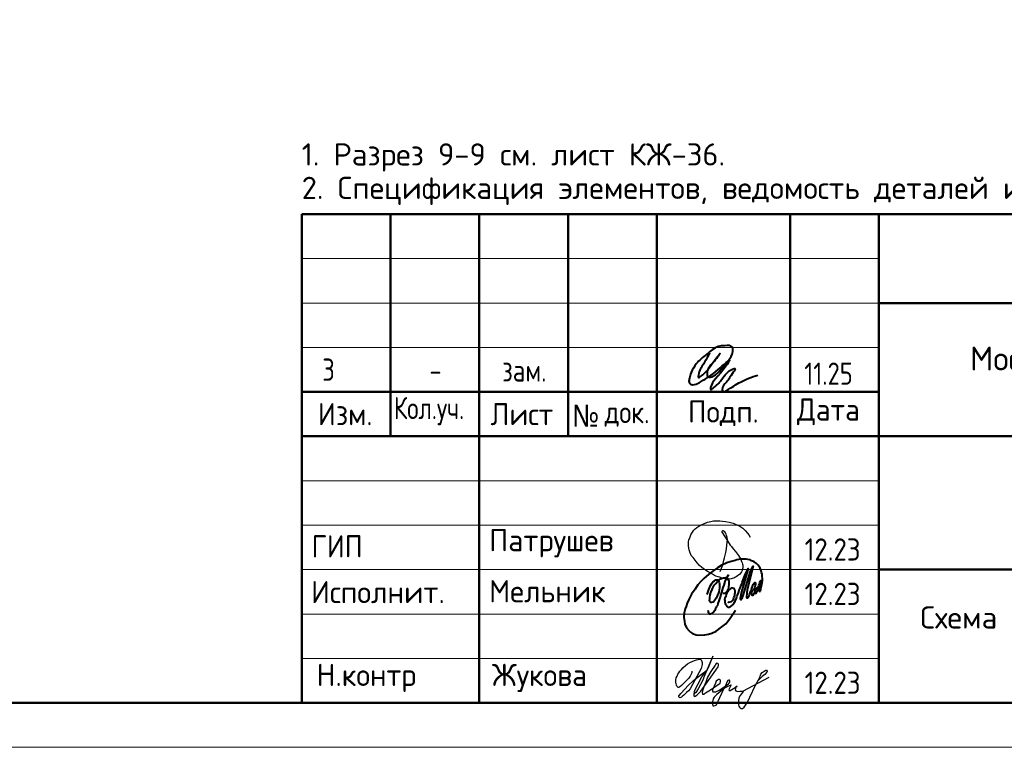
# Model space of a CAD drawing. Header units: millimetres. Extents: x -49773 to 2322955, y -3321 to 58485.
# Tile 490 of 580: x 1930086 to 1941174, y -2799 to 5389. Entities that reach past the tile are written whole.
import ezdxf

# ---------------------------------------------------------------- set-up
doc = ezdxf.new("R2010")
doc.units = ezdxf.units.MM
for name, color, linetype, lineweight in [('Standard', 7, 'Continuous', 25), ('Основная', 7, 'Continuous', 40), ('Стена наружная_ Сайдинг', 7, 'Continuous', 35)]:
    doc.layers.add(name, color=color, linetype=linetype, lineweight=lineweight)
doc.styles.add('GOST 2.304-81', font='txt')
doc.styles.add('ISOCPEUR', font='txt')
doc.styles.add('Segoe UI Symbol', font='txt')

# ---------------------------------------------------------------- blocks, each defined once
blk = doc.blocks.new('яяя')
at = {"lineweight": 30}
for points in [[(345424, 110432), (345425, 110410), (345424, 110397), (345417, 110379), (345406, 110350), (345390, 110319), (345357, 110275), (345310, 110221), (345265, 110176), (345198, 110110), (345161, 110077), (345133, 110066), (345116, 110066), (345102, 110075), (345090, 110091), (345082, 110115), (345074, 110146), (345066, 110182), (345064, 110206), (345067, 110234), (345077, 110278), (345095, 110320), (345114, 110361), (345134, 110395), (345159, 110428), (345195, 110469), (345228, 110506), (345284, 110560), (345331, 110595), (345379, 110625), (345435, 110648), (345486, 110670), (345532, 110686), (345573, 110696), (345605, 110698), (345621, 110695), (345635, 110687), (345648, 110671), (345656, 110649), (345659, 110625), (345659, 110583), (345656, 110553), (345647, 110523), (345635, 110489), (345387, 110033), (345349, 109985), (345311, 109948), (345247, 109889), (345209, 109858), (345192, 109844), (345180, 109837), (345157, 109833), (345150, 109835), (345140, 109842), (345135, 109856), (345138, 109881), (345148, 109892), (345183, 109930), (345267, 110024), (345343, 110105), (345455, 110213), (345617, 110343), (345775, 110456), (345811, 110526), (345838, 110607), (345890, 110740), (345902, 110771), (345698, 110295), (345672, 110226), (345626, 110132), (345572, 110032), (345518, 109953), (345481, 109918), (345497, 110001), (345567, 110147), (345655, 110301), (345760, 110442)], [(345481, 109918), (345476, 109896), (345475, 109874), (345485, 109861), (345506, 109866), (345539, 109891), (345632, 109983), (345968, 110450), (346022, 110527), (346029, 110560), (346027, 110579), (346026, 110590), (346010, 110605), (345993, 110609), (345975, 110601), (345962, 110584), (345954, 110562), (345857, 110421), (345783, 110292), (345741, 110183), (345701, 110079), (345665, 109985), (345660, 109952), (345666, 109929), (345669, 109915), (345682, 109910), (345702, 109914), (345735, 109941), (345846, 110007), (346065, 110160), (346075, 110193), (346070, 110217), (346066, 110236), (346052, 110241), (346030, 110241), (346007, 110228), (345978, 110203), (345960, 110164), (345892, 110010), (345895, 109986), (345904, 109966), (345925, 109964), (345969, 109968), (346045, 110000), (346218, 110114), (346261, 110154), (346280, 110184), (346282, 110210), (346278, 110225), (346263, 110229), (346241, 110222), (346220, 110198), (346162, 110049), (345989, 109904), (345932, 109849), (345906, 109805), (345891, 109739), (345890, 109690), (345899, 109652), (345924, 109647), (345956, 109655), (345980, 109674), (346058, 109838), (346158, 110046), (346261, 110098), (346314, 110120), (346292, 110079), (346269, 110036), (346261, 110008), (346267, 109998), (346293, 109998), (346363, 110039), (346445, 110095), (346421, 110068), (346414, 110040), (346407, 110011), (346416, 109990), (346466, 109972), (346509, 109977), (346574, 109984), (347172, 110293)], [(346586, 109971), (346543, 109917), (346509, 109873), (346489, 109825), (346475, 109767), (346472, 109710), (346478, 109675), (346485, 109641), (346501, 109621), (346517, 109602), (346542, 109589), (346568, 109592), (346605, 109620), (346680, 109731), (346736, 109842), (346865, 110115), (346962, 110290), (346969, 110318), (346979, 110360), (347013, 110403), (347056, 110434), (347091, 110450), (347109, 110450), (347121, 110434), (347115, 110405), (347072, 110355), (347012, 110307), (346924, 110222)]]:
    blk.add_lwpolyline(points, dxfattribs=at)
blk = doc.blocks.new('Из_буфера32210')
at = {"color": 7, "lineweight": 25}
blk.add_lwpolyline([(357, 84), (386, 160), (399, 213), (405, 239), (412, 268), (420, 299), (427, 339), (434, 380), (437, 414), (438, 442), (436, 466), (430, 489), (425, 504), (417, 519), (409, 531), (405, 535), (403, 536), (400, 539), (394, 541), (387, 543), (383, 542), (379, 539), (377, 534), (377, 528), (379, 523), (438, 428), (470, 382), (484, 365), (504, 341), (528, 310), (551, 280), (562, 264), (575, 247), (582, 235), (589, 220), (599, 198), (606, 184), (610, 167), (611, 155), (612, 143), (611, 127), (609, 116), (603, 96), (596, 82), (588, 69), (579, 56), (563, 43), (551, 34), (539, 25), (524, 16), (511, 10), (494, 5), (481, 3), (456, 0), (432, 1), (415, 3), (396, 6), (375, 11), (355, 19), (336, 24), (310, 31), (293, 39), (269, 53), (243, 69), (223, 80), (202, 93), (180, 109), (152, 128), (126, 152), (98, 182), (77, 211), (52, 241), (32, 266), (20, 293), (8, 329), (3, 348), (1, 373), (0, 393), (1, 417), (6, 440), (13, 454), (20, 476), (26, 497), (38, 517), (47, 529), (60, 548), (75, 563), (95, 581), (115, 593), (135, 606), (161, 618), (187, 628), (213, 638), (251, 647), (282, 653), (319, 655), (353, 655), (384, 652), (418, 648), (460, 641), (503, 628), (544, 611), (579, 594), (611, 573), (639, 545), (666, 515), (679, 496), (694, 471)], dxfattribs=at)
blk = doc.blocks.new('Из_буфера5543')
at = {"layer": 'Основная'}
for points in [[(762, 497), (761, 475), (762, 458), (767, 452), (778, 451), (786, 456), (792, 470), (796, 479), (799, 485), (802, 495), (805, 507), (808, 516), (812, 533), (814, 535), (801, 505), (800, 490), (800, 477), (805, 470), (820, 476), (824, 483), (826, 494), (829, 504), (833, 526), (835, 530), (842, 548), (846, 564), (852, 580), (855, 593), (859, 605), (862, 610), (866, 617), (856, 574), (856, 555), (851, 540), (848, 519), (849, 504), (848, 495), (853, 493), (861, 496), (863, 501), (868, 518), (873, 541), (876, 550), (880, 574), (883, 591), (886, 612), (881, 686), (874, 707), (870, 726), (859, 756), (851, 767), (838, 790), (819, 809), (794, 828), (785, 830), (763, 839), (748, 848), (721, 853), (704, 855), (666, 856), (639, 856), (599, 849), (579, 842), (535, 829), (485, 816), (420, 783), (378, 759), (341, 732), (282, 688), (227, 640), (195, 610), (157, 566), (127, 518), (88, 464), (57, 403), (39, 361), (27, 325), (16, 296), (6, 253), (0, 203), (7, 156), (13, 124), (29, 84), (60, 48), (75, 35), (98, 20), (138, 4), (165, 0), (237, 4), (277, 13), (317, 25), (365, 46), (428, 93), (474, 130), (516, 180), (554, 236), (582, 281)], [(496, 377), (509, 373), (536, 381), (548, 392), (559, 405), (565, 424), (573, 446), (576, 461), (579, 481), (579, 496), (575, 512), (567, 526), (551, 531), (538, 533), (529, 527), (518, 519), (505, 506), (501, 498), (495, 491), (490, 482), (482, 466), (479, 458), (472, 435), (468, 429), (464, 416), (460, 401), (461, 392), (462, 373), (465, 356), (469, 345), (477, 337), (483, 324), (496, 316), (511, 315), (524, 318), (535, 326), (547, 340), (554, 347), (566, 364), (572, 374), (579, 385), (593, 419), (599, 436), (606, 452), (616, 479), (623, 504), (629, 521), (635, 533), (637, 542), (643, 556), (644, 557), (652, 576), (658, 592), (688, 673), (724, 750), (651, 489), (636, 412), (636, 406), (639, 402), (645, 401), (649, 402), (651, 406), (655, 416), (660, 420), (661, 427), (665, 436), (668, 446), (753, 720), (780, 779), (715, 511), (710, 476), (706, 424), (712, 420), (718, 419), (725, 426), (729, 430), (733, 436), (737, 445), (741, 458), (745, 471), (747, 484), (749, 488), (761, 511), (768, 534), (772, 548), (776, 561), (781, 570), (788, 582), (792, 587), (802, 594), (804, 592), (807, 589), (807, 579), (807, 575), (804, 562), (805, 556), (800, 541), (793, 526), (784, 512), (774, 498), (767, 491), (762, 486), (760, 488), (763, 507), (764, 513), (767, 525), (769, 537), (771, 545)], [(503, 678), (478, 638), (464, 604), (452, 565), (440, 538), (428, 496), (422, 475), (417, 459), (413, 438), (402, 411), (395, 387), (383, 357), (378, 335), (370, 322), (367, 317), (359, 302), (348, 280), (336, 260), (324, 251), (310, 240), (299, 237), (292, 237), (288, 239), (281, 248), (278, 254), (278, 272), (276, 276), (276, 280)], [(265, 457), (281, 514), (299, 558), (312, 579), (332, 604), (345, 612), (360, 622), (376, 623), (382, 623), (387, 620), (391, 616), (396, 603), (399, 595), (402, 580), (403, 561), (401, 532), (394, 489), (386, 464), (379, 450), (372, 431), (365, 419), (358, 406), (348, 395), (338, 381), (328, 373), (313, 368), (304, 368), (296, 375), (294, 382), (290, 395), (293, 410), (293, 423), (297, 453), (305, 480), (308, 489), (320, 515), (328, 532), (344, 563), (361, 581), (377, 600), (395, 620), (414, 636), (448, 646), (472, 651), (482, 649), (493, 639), (502, 619), (507, 608), (508, 574), (505, 541), (499, 519), (483, 494), (469, 476), (459, 470), (443, 469), (439, 469)]]:
    blk.add_lwpolyline(points, dxfattribs=at)

msp = doc.modelspace()

# ---------------------------------------------------------------- linework, layer by layer
at = {"layer": 'Standard', "color": 7, "linetype": 'Continuous', "lineweight": 13, "transparency": 33554687}
msp.add_lwpolyline([(1910262.3, -2799.3), (1952262.3, -2799.3), (1952262.3, 56600.7), (1910262.3, 56600.7), (1910262.3, -2799.3)], close=True, dxfattribs=at)
at = {"layer": 'Standard', "color": 7, "linetype": 'Continuous', "lineweight": 50, "transparency": 33554687}
msp.add_lwpolyline([(1912262.3, 56100.7), (1951762.3, 56100.7), (1951762.3, -2299.3), (1912262.3, -2299.3), (1912262.3, 56100.7)], close=True, dxfattribs=at)
at = {"layer": 'Основная', "color": 7, "ltscale": 100}
msp.add_spline([(1937855, 1638.3), (1937785.7, 1511.9), (1937728.6, 1390), (1937728.6, 1362), (1937763.3, 1379.9), (1937860.6, 1485.1), (1937972.4, 1632.7), (1937891.9, 1528.7), (1937829.3, 1433.6), (1937837.1, 1372.1), (1937896.4, 1377.7), (1937974.7, 1443.7), (1938066.4, 1552.2), (1938117.8, 1656.2), (1938111.1, 1704.3), (1938026.8, 1720.5), (1937952.3, 1709.8), (1937822.6, 1624.9), (1937705.2, 1515.2), (1937648.1, 1417.9), (1937626.9, 1345.3), (1937628, 1298.3), (1937668.2, 1280.4), (1937736.5, 1303.9), (1937924.4, 1429.1), (1938078.7, 1556.6), (1937923, 1345.7), (1937867.4, 1248.4), (1937867.3, 1230.1), (1937900.9, 1246.8), (1937994.8, 1344.1), (1938120.1, 1459.3), (1938139.1, 1463.8), (1938121.2, 1421.3), (1938044.1, 1309.5), (1937997.1, 1222.2), (1938003.8, 1203.2), (1938039.6, 1212.2), (1938202.8, 1311.7), (1938397.4, 1390)], degree=3, dxfattribs=at)
at = {"layer": 'Стена наружная_ Сайдинг', "color": 7, "linetype": 'Continuous', "lineweight": 50, "transparency": 33554687}
for p, q in [((1933262.2, 3200.8), (1951762.3, 3200.8)), ((1933262.2, -2299.3), (1933262.2, 3200.8)), ((1937262.2, -2299.3), (1937262.2, 3200.8)), ((1939762.2, 2200.8), (1951762.3, 2200.8)), ((1939762.2, 1200.8), (1933262.2, 1200.8)), ((1933262.2, 700.8), (1939762.2, 700.8)), ((1939762.2, 700.8), (1951762.3, 700.8)), ((1939762.2, -799.3), (1951762.3, -799.3)), ((1933262.2, -2299.3), (1951762.3, -2299.3))]:
    msp.add_line(p, q, dxfattribs=at)
at = {"layer": 'Стена наружная_ Сайдинг', "color": 7, "linetype": 'Continuous', "lineweight": 13, "transparency": 33554687}
for p, q in [((1933262.2, 2700.8), (1939762.2, 2700.8)), ((1933262.2, 2200.8), (1939762.2, 2200.8)), ((1933262.2, 1700.8), (1939762.2, 1700.8)), ((1933262.2, 200.8), (1939762.2, 200.8)), ((1933262.2, -299.2), (1939762.2, -299.2)), ((1933262.2, -799.3), (1939762.2, -799.3)), ((1933262.2, -1299.3), (1939762.2, -1299.3)), ((1933262.2, -1799.3), (1939762.2, -1799.3))]:
    msp.add_line(p, q, dxfattribs=at)
at = {"layer": 'Стена наружная_ Сайдинг', "color": 7, "linetype": 'Continuous', "lineweight": 50, "transparency": 33554687}
for points in [[(1934262.2, 3200.8), (1934262.2, 1950.8), (1934262.2, 700.8)], [(1935262.2, 3200.8), (1935262.2, 450.8), (1935262.2, -2299.3)], [(1936262.2, 3200.8), (1936262.2, 1950.8), (1936262.2, 700.8)], [(1938762.2, 3200.8), (1938762.2, 450.8), (1938762.2, -2299.3)], [(1939762.2, 3200.8), (1939762.2, 450.8), (1939762.2, -2299.3)]]:
    msp.add_lwpolyline(points, dxfattribs=at)

# ---------------------------------------------------------------- block references
at = {"color": 1, "ltscale": 100}
msp.add_blockref('Из_буфера32210', (1937617.3, -905.5), dxfattribs=at)
at = {"color": 2, "lineweight": 60, "xscale": 0.5, "yscale": 0.5, "zscale": 0.5}
msp.add_blockref('яяя', (1764941.5, -57157.8), dxfattribs=at)
at = {"layer": 'Основная'}
msp.add_blockref('Из_буфера5543', (1937564.7, -1538.2), dxfattribs=at)

# ---------------------------------------------------------------- texts
at = {"layer": 'Standard', "color": 7, "linetype": 'Continuous', "lineweight": 13, "transparency": 33554687, "insert": (1933262.2, 3998.1), "char_height": 250, "width": 15054.375, "attachment_point": 1, "line_spacing_factor": 0.903614}
msp.add_mtext('\\A1;{\\fISOCPEUR|i0|b0;\\H250.000000;\\W1.000000;\\C7;1. Разрез 9-9 см. лист КЖ-36.}\\P{\\fISOCPEUR|i0|b0;\\H250.000000;\\W1.000000;\\C7;2. Спецификация элементов, ведомость деталей и ведомость расхода стали см. лист КЖ-36.}\\P', dxfattribs=at)
at = {"layer": 'Standard', "color": 7, "linetype": 'Continuous', "lineweight": 25, "transparency": 33554687}
for s, insert, char_height, width, attachment_point, style in [('\\W0.99;Московская область, городской округ Звенигород, район ', (1940787.5, 1367.8), 270, 10078.117, 7, 'ISOCPEUR'), ('3', (1933564.3, 1575.5), 250, 283.333, 2, 'GOST 2.304-81'), ('11.25', (1938922.7, 1280.7), 250, 693.365, 7, 'GOST 2.304-81'), ('зам.', (1935768.8, 1566.6), 250, 283.333, 2, 'GOST 2.304-81'), ('-', (1934768.8, 1566.6), 250, 283.333, 2, 'GOST 2.304-81'), ('\\W0.93;Изм.', (1933443.5, 825.5), 250, 752.897, 7, 'ISOCPEUR'), ('\\W0.79;Кол.уч.', (1934298.9, 825.5), 250, 973.657, 7, 'ISOCPEUR'), ('\\W0.94;Лист', (1935387.2, 825.5), 250, 866.919, 7, 'ISOCPEUR'), ('\\W0.91;№', (1936307.7, 808.2), 250, 477.949, 7, 'Segoe UI Symbol'), ('\\W0.84;док.', (1936671.9, 808.2), 250, 649.802, 7, 'ISOCPEUR'), ('\\W0.94;Подп.', (1937612.2, 815.1), 250, 916.954, 7, 'ISOCPEUR'), ('\\W0.94;Дата', (1938839.4, 825.5), 250, 967.736, 7, 'ISOCPEUR'), ('\\W0.92;ГИП', (1933373, -661.8), 250, 689.612, 7, 'ISOCPEUR'), ('\\W0.97;Патрушев', (1935373.1, -661.8), 250, 1670.192, 7, 'ISOCPEUR'), ('\\W0.88;12.23', (1938925.3, -698), 250, 834.251, 7, 'ISOCPEUR'), ('\\W0.97;Исполнит.', (1933367.3, -1177.5), 250, 1645.076, 7, 'ISOCPEUR'), ('\\W0.96;Мельник', (1935373.1, -1167.9), 250, 1394.321, 7, 'ISOCPEUR'), ('\\W0.88;12.23', (1938925.3, -1198), 250, 834.251, 7, 'ISOCPEUR'), ('\\W0.96;Н.контр', (1933429.8, -2177.5), 250, 1319.134, 7, 'ISOCPEUR'), ('\\W0.96;Жукова', (1935404.7, -2177.5), 250, 1269.071, 7, 'ISOCPEUR'), ('\\W0.88;12.23', (1938925.3, -2198), 250, 834.251, 7, 'ISOCPEUR')]:
    msp.add_mtext(s, dxfattribs=dict(at, insert=insert, char_height=char_height, width=width, attachment_point=attachment_point, style=style))
at = {"layer": 'Standard', "color": 7, "linetype": 'Continuous', "lineweight": 25, "transparency": 33554687, "insert": (1943305.5, -1212.9), "char_height": 250, "width": 6366.875, "attachment_point": 2, "line_spacing_factor": 0.903614}
msp.add_mtext('\\A1;{\\fISOCPEUR|i0|b0;\\H250.000000;\\W1.000000;\\C7;Схема армирования стен шахты лифта}\\P{\\fISOCPEUR|i0|b0;\\H250.000000;\\W1.000000;\\C7;12 этажа (секция 5)}\\P', dxfattribs=at)

doc.saveas('drawing.dxf')
